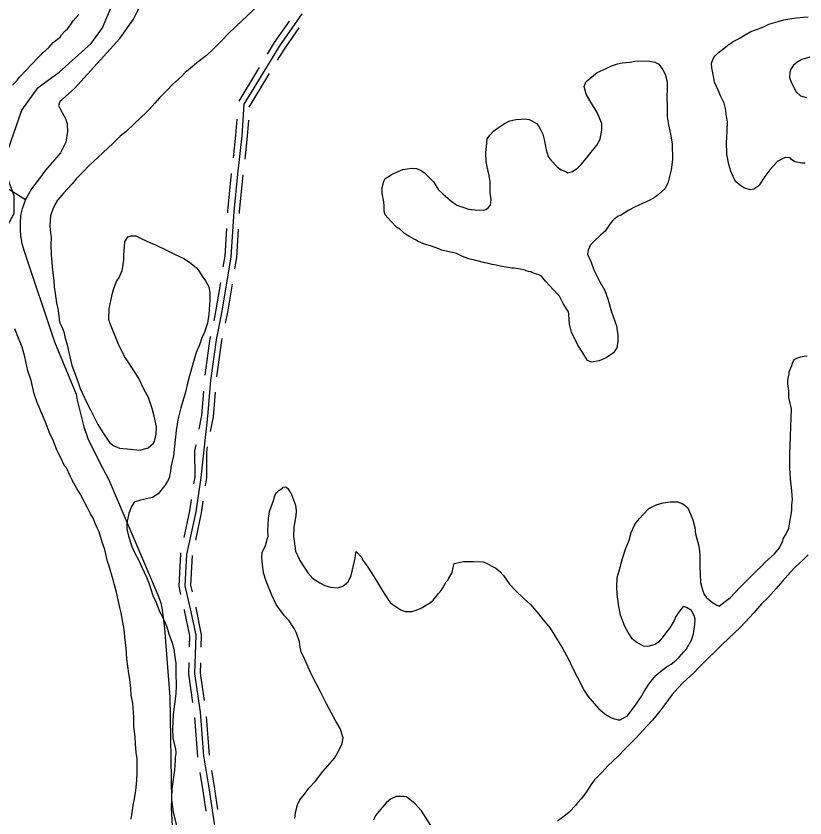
# Model space of a CAD drawing. Extents: x 3161514 to 3199414, y 831166 to 856601.
# Drawn here: x 3183589 to 3185603, y 844501 to 846548 of the extents above; entities that cross this region are included whole.
import ezdxf

# ---------------------------------------------------------------- set-up
doc = ezdxf.new("R2010")
doc.units = 0
for name, color, linetype in [('V-ROAD-CNTR', 7, 'Continuous'), ('V-SITE-VEGE', 7, 'Continuous'), ('V-TOPO-SHOR', 7, 'Continuous')]:
    doc.layers.add(name, color=color, linetype=linetype)

msp = doc.modelspace()

# ---------------------------------------------------------------- linework, layer by layer
at = {"layer": 'V-ROAD-CNTR'}
for points in [[(3184318.6, 846553.5), (3184261.9, 846471.9), (3184219.1, 846402.4), (3184171.1, 846322.7), (3184165.6, 846242.6), (3184154.3, 846144.4), (3184144.8, 846049.2), (3184137.7, 845933.3), (3184115, 845795.1), (3184099.8, 845722), (3184085.4, 845617.7), (3184078.3, 845526.8), (3184061.2, 845370.2), (3184047.8, 845282.4), (3184024.7, 845173.4), (3184020.5, 845093.9), (3184034, 845034.8), (3184047.9, 844967.6), (3184045.1, 844870.1), (3184059.4, 844771.8), (3184068, 844659.7), (3184081.9, 844573), (3184095.7, 844481.5)], [(3184231.4, 846450.9), (3184249.4, 846480.1), (3184287.3, 846534.7)], [(3184256.9, 846435.1), (3184274.5, 846463.7), (3184312, 846517.6)], [(3184158.6, 846331.1), (3184206.3, 846410.2), (3184210.4, 846416.8)], [(3184184.3, 846315.6), (3184231.9, 846394.6), (3184235.9, 846401.1)], [(3184144, 846185.7), (3184150.6, 846243.9), (3184153.4, 846284.6)], [(3184173.8, 846182.3), (3184180.5, 846241.2), (3184183.4, 846282.5)], [(3184129.6, 846045.7), (3184129.9, 846050.4), (3184139.4, 846145.8)], [(3184159.5, 846043.8), (3184159.8, 846048), (3184169.2, 846142.8)], [(3184118.3, 845907.8), (3184122.8, 845934.9), (3184127.1, 846005.7)], [(3184147.9, 845902.9), (3184152.7, 845931.6), (3184157.1, 846003.9)], [(3184094.6, 845770.5), (3184100.3, 845797.9), (3184111.8, 845868.3)], [(3184123.9, 845764.4), (3184129.8, 845792.4), (3184141.5, 845863.4)], [(3184072.2, 845631.3), (3184085, 845724.6), (3184086.4, 845731.3)], [(3184101.9, 845627.2), (3184114.6, 845719.5), (3184115.8, 845725.2)], [(3184056.5, 845493.2), (3184063.4, 845528.8), (3184068.3, 845590.6)], [(3184086, 845487.5), (3184093.2, 845524.7), (3184098.2, 845588.3)], [(3184043.5, 845353.8), (3184046.2, 845371.3), (3184045.9, 845438.2), (3184048.9, 845453.9)], [(3184073.2, 845349.3), (3184076.2, 845369.1), (3184075.9, 845435.3), (3184078.4, 845448.2)], [(3184018.6, 845217), (3184033.1, 845285.1), (3184037.5, 845314.2)], [(3184047.9, 845210.7), (3184062.6, 845279.7), (3184067.2, 845309.7)], [(3184010.1, 845072), (3184005.4, 845092.6), (3184009.7, 845175.4), (3184010.3, 845177.9)], [(3184039.3, 845078.7), (3184035.6, 845095.2), (3184039.6, 845171.5), (3184039.6, 845171.6)], [(3184032, 844938.3), (3184032.8, 844966.3), (3184019.4, 845031.6), (3184019, 845033)], [(3184062, 844937.4), (3184062.9, 844968.9), (3184048.7, 845038), (3184048.3, 845039.7)], [(3184040.7, 844796.4), (3184030.1, 844869.2), (3184030.9, 844898.3)], [(3184070.4, 844800.8), (3184060.2, 844871), (3184060.9, 844897.4)], [(3184053.2, 844656.8), (3184053, 844657.9), (3184045.4, 844757.8)], [(3184082.8, 844661.6), (3184082.9, 844661.5), (3184075.4, 844760.1)], [(3184104.6, 844523.2), (3184096.7, 844575.3), (3184089.2, 844622.1)], [(3184074.9, 844518.7), (3184067.1, 844570.7), (3184059.6, 844617.3)]]:
    msp.add_lwpolyline(points, dxfattribs=at)
at = {"layer": 'V-SITE-VEGE'}
for points in [[(3184208.4, 846575.5), (3184150.9, 846522.3), (3184129.7, 846501.7), (3184115.5, 846486.7), (3184092.2, 846463.3), (3184075.1, 846447.4), (3184051, 846428.9), (3184037.9, 846417.8), (3184020.9, 846403.9), (3184011.7, 846393.5), (3183988.5, 846373), (3183975.4, 846359), (3183955.1, 846339.3), (3183943.9, 846325.2), (3183929.7, 846310.2), (3183923.7, 846304.6), (3183905.5, 846286.8), (3183891.3, 846273.7), (3183870.1, 846253.2), (3183855.1, 846241.1), (3183836.8, 846222.4), (3183774.3, 846164.5), (3183761.2, 846151.4), (3183742.9, 846132.7)], [(3183580.1, 846371.4), (3183590.2, 846381.7), (3183598.4, 846392.1), (3183615.7, 846410.9), (3183628.8, 846424), (3183646.1, 846441.8), (3183657.2, 846453), (3183674.3, 846468.9), (3183684.5, 846480.1), (3183701.6, 846494.1), (3183705.7, 846499.7), (3183714.8, 846510.1), (3183720.9, 846515.7), (3183729.1, 846526.1), (3183735.3, 846535.5), (3183749.5, 846551.5)], [(3185603.5, 846172.1), (3185594.8, 846172.5), (3185577.4, 846176.1), (3185568.9, 846182.2), (3185565.2, 846186.3), (3185552.5, 846186.7), (3185531.7, 846176.9), (3185530.7, 846175), (3185513.4, 846155.2), (3185500.1, 846138.2), (3185485.6, 846116.4), (3185482.6, 846112.7), (3185472.6, 846106.2), (3185462.8, 846104.7), (3185446.5, 846109.2), (3185438, 846115.4), (3185426.6, 846124.6), (3185422.1, 846132.5), (3185414.1, 846152.3), (3185408.9, 846169), (3185403.1, 846195.5), (3185402.4, 846226.6), (3185403.8, 846236.3), (3185405.4, 846278), (3185403, 846291.7), (3185399.9, 846312.3), (3185396.6, 846326), (3185387.5, 846343.9), (3185382.2, 846356.7), (3185372.4, 846379.5), (3185369.1, 846394.2), (3185365, 846415.7), (3185364.5, 846427.4), (3185368.9, 846438.9), (3185373, 846445.6), (3185382.1, 846454.9), (3185392.1, 846462.3), (3185404.2, 846471.6), (3185407.2, 846474.4), (3185421.2, 846483.6), (3185433.1, 846489.9), (3185450, 846499.9), (3185464.9, 846508.1), (3185493.5, 846518.7), (3185510.4, 846526.8), (3185534.9, 846533.6), (3185548.7, 846537.9), (3185569.3, 846542), (3185581, 846543.4), (3185599.5, 846544.7), (3185611.3, 846546.2)], [(3185615, 846443), (3185595.3, 846436.9), (3185584.4, 846431.5), (3185573.4, 846422.2), (3185567.2, 846412.7), (3185564, 846405.1), (3185563.4, 846391.5), (3185567.8, 846379.6), (3185580.5, 846354.8), (3185591.7, 846344.7), (3185607.1, 846340.2)], [(3184564.3, 846151.3), (3184576.2, 846156.7), (3184598.6, 846159.7), (3184611.3, 846159.2), (3184621.8, 846154.9), (3184631.3, 846148.7), (3184645.3, 846134.5), (3184654.6, 846124.5), (3184667.5, 846104.5), (3184678.7, 846094.3), (3184698.5, 846077.1), (3184714.6, 846065.7), (3184734.7, 846058.1), (3184744.3, 846054.8), (3184760.8, 846053.2), (3184783.1, 846052.4), (3184788, 846054.1), (3184794, 846058.7), (3184800.1, 846065.3), (3184801.6, 846078.9), (3184799.4, 846096.5), (3184799.5, 846124.7), (3184797.2, 846141.3), (3184792.2, 846162.9), (3184788.9, 846176.6), (3184788.8, 846199.9), (3184790.4, 846215.4), (3184792.1, 846234.8), (3184798.3, 846244.3), (3184808.5, 846254.6), (3184818.5, 846262), (3184836.4, 846273.9), (3184849.3, 846280.2), (3184865, 846283.5), (3184878.7, 846284.9), (3184886.5, 846285.6), (3184899.1, 846284.1), (3184905.7, 846280.9), (3184918.1, 846273.7), (3184922.7, 846267.6), (3184929.1, 846256.7), (3184933.6, 846246.8), (3184936.9, 846233.1), (3184942.7, 846206.6), (3184947.9, 846189.9), (3184955.2, 846178.9), (3184970.2, 846162.7), (3184980.6, 846155.5), (3184994, 846150.1), (3184997.8, 846148.1), (3185009.6, 846151.5), (3185023.6, 846160.7), (3185031.7, 846169.1), (3185044.9, 846185.1), (3185054.1, 846196.4), (3185071.5, 846218.1), (3185079.9, 846233.3), (3185084.7, 846256.5), (3185084.4, 846274), (3185072.8, 846301.7), (3185067.3, 846310.6), (3185053.6, 846332.6), (3185044.5, 846348.5), (3185039.4, 846368.1), (3185044.8, 846380.5), (3185072.9, 846403.8), (3185093.7, 846413.6), (3185107.5, 846419.9), (3185124.3, 846426.1), (3185136.1, 846428.5), (3185156.6, 846430.6), (3185168.3, 846433.1), (3185178.1, 846433.7), (3185207.2, 846432.6), (3185219.8, 846430.1), (3185230.3, 846424.9), (3185240.4, 846410.9), (3185245.8, 846400), (3185250.9, 846380.3)], [(3185250.9, 846380.3), (3185251.2, 846364.7), (3185250.3, 846339.5), (3185251.5, 846320), (3185251.3, 846290.8), (3185254.4, 846270.3), (3185259.3, 846247.7), (3185264.1, 846221.3), (3185264.5, 846181.4), (3185261.6, 846155.3), (3185252.5, 846121.6), (3185245.1, 846107.3), (3185228, 846091.5), (3185219, 846085), (3185207, 846077.7), (3185169.4, 846060.7), (3185153.5, 846052.5), (3185134.6, 846040.6), (3185125.7, 846036.1), (3185115.7, 846029.7), (3185110.6, 846024.1), (3185104.5, 846016.5), (3185093.1, 845998.5), (3185081, 845988.3), (3185063.9, 845972.4), (3185055.8, 845964), (3185049.4, 845950.6), (3185048, 845940), (3185057, 845920.2), (3185064, 845900.5), (3185079.3, 845869.7), (3185092.1, 845847.8), (3185100, 845826.1), (3185109.4, 845792.7), (3185121.6, 845757.2), (3185125.6, 845733.7), (3185125, 845718.2), (3185122.4, 845700.8), (3185114.1, 845688.5), (3185095.1, 845675.6), (3185077.3, 845667.6), (3185057.7, 845664.4), (3185048.2, 845668.7), (3185036.3, 845688.6), (3185023.4, 845707.6), (3185007.2, 845741.3), (3185002.2, 845761.9), (3185000.2, 845786.3), (3184999.5, 845793.1), (3184986.7, 845813), (3184981.3, 845823), (3184976.8, 845832.9), (3184971.1, 845837.9), (3184940.4, 845871.2), (3184930.2, 845884.3), (3184923.5, 845887.4), (3184914.8, 845889.7), (3184911, 845891.8), (3184907.2, 845892.9), (3184903.4, 845895), (3184897.6, 845896.2), (3184890.8, 845897.5), (3184888, 845899.5), (3184880.3, 845900.8), (3184871.6, 845903.1), (3184860.9, 845904.5), (3184855.1, 845904.7), (3184840.6, 845907.2), (3184829, 845908.6), (3184814.6, 845912.1), (3184804.9, 845913.5), (3184791.4, 845916.9), (3184785.6, 845918.1), (3184762.5, 845923.9), (3184745.2, 845928.4), (3184732.7, 845932.8), (3184727, 845935), (3184713.7, 845942.3), (3184676.1, 845950.5), (3184668.4, 845953.8), (3184647.3, 845961.4), (3184631.9, 845965.9), (3184615.6, 845972.3), (3184609, 845976.5), (3184594.7, 845984.8), (3184583.3, 845991.1), (3184569.3, 846004.3), (3184560.7, 846009.5), (3184547.6, 846022.6), (3184538.3, 846032.7), (3184531.8, 846040.8), (3184529.2, 846049.6), (3184528.8, 846063.2), (3184528.2, 846074), (3184524.2, 846095.5), (3184523.8, 846110.1), (3184528.3, 846126.5), (3184531.5, 846133.1), (3184541.5, 846139.6), (3184547.4, 846143.2), (3184564.3, 846151.3)], [(3183742.9, 846132.7), (3183732.7, 846119.5), (3183720.5, 846107.3), (3183711.4, 846097), (3183701.2, 846084.7), (3183695.1, 846078.2), (3183688.9, 846067.7), (3183683.5, 846055.3), (3183677, 846038), (3183676, 846012.8), (3183676.6, 846002.1), (3183678.7, 845981.6), (3183678.1, 845965.1), (3183679, 845938.8), (3183679.6, 845929), (3183682.3, 845899.8), (3183686.2, 845873.4), (3183686.5, 845856.8), (3183688.8, 845840.2), (3183692.7, 845815.7), (3183696.8, 845796.1), (3183700.5, 845766.8), (3183705.9, 845754.9), (3183711.2, 845742.1), (3183713.6, 845729.4), (3183719.6, 845708.7), (3183723.7, 845689.1), (3183732.1, 845655.7), (3183740.1, 845634), (3183748.9, 845610.3), (3183753.2, 845597.5), (3183758.6, 845584.7), (3183770.3, 845560.9), (3183780.2, 845541.1), (3183798.2, 845505.4), (3183811.1, 845485.4), (3183827.6, 845459.5), (3183838.9, 845451.3), (3183853.3, 845444.9), (3183872.6, 845443.2), (3183906.5, 845439.9), (3183926.2, 845445.9), (3183940.3, 845458), (3183942.4, 845461.8), (3183947, 845481.1), (3183947.8, 845499.5), (3183942, 845527), (3183936.9, 845546.6), (3183927.3, 845574.2), (3183916.4, 845594.1), (3183902.1, 845624.8), (3183891.1, 845641.8), (3183877.3, 845662.7), (3183866.2, 845678.7), (3183850.1, 845712.4), (3183828.8, 845764.7), (3183826.2, 845773.6), (3183827.3, 845801.8), (3183835.6, 845840.3), (3183839, 845852.8), (3183845.5, 845870.1), (3183852.7, 845880.5), (3183860.2, 845898.7), (3183861.6, 845908.3), (3183864.2, 845925.7), (3183864.7, 845939.3), (3183866.4, 845958.7), (3183866.9, 845971.3), (3183874.3, 845984.7), (3183883.1, 845987.2), (3183894.8, 845986.8), (3183910, 845979.4), (3183931.1, 845969.8), (3183945.4, 845964.4), (3183973.1, 845950.7), (3183994.1, 845940.1), (3184018.9, 845928.5), (3184033.1, 845919.2), (3184049.1, 845905.9), (3184055.6, 845897.9), (3184065.7, 845881.9), (3184073.1, 845871.9), (3184081.3, 845857), (3184083.6, 845841.4), (3184083.8, 845822.9), (3184081.5, 845787), (3184077.6, 845763.8), (3184069.9, 845738.8), (3184063.6, 845727.4), (3184060.2, 845715.9), (3184055.9, 845704.4), (3184049.4, 845689.1), (3184041.6, 845663.1), (3184028.1, 845614.1), (3184022.2, 845588), (3184009.9, 845547.7), (3184001.9, 845517.8), (3183997.9, 845489.8), (3183993.5, 845450.1), (3183991.6, 845425.9), (3183984.6, 845397)], [(3183883.5, 844498.6), (3183886.1, 844515.1), (3183889, 844538.3), (3183891.2, 844545), (3183895.1, 844571.1), (3183896.7, 844587.6), (3183898.7, 844612.8), (3183898.3, 844629.3), (3183898.3, 844652.6), (3183896, 844668.3), (3183893.9, 844690.7), (3183893.6, 844707.3), (3183889.8, 844735.6), (3183889.8, 844759), (3183887.2, 844794.1), (3183883.2, 844814.6), (3183881.9, 844832.2), (3183879.9, 844855.6), (3183877.6, 844870.3), (3183872.2, 844907.4), (3183870.4, 844935.7), (3183868.2, 844955.2), (3183865.4, 844982.6), (3183862.2, 845001.2), (3183857.3, 845024.7), (3183854, 845038.4), (3183845.8, 845077.6), (3183839.8, 845099.3), (3183837.3, 845109.1), (3183826.1, 845146.5), (3183822.6, 845156.3), (3183816, 845186.7), (3183808.9, 845205.5), (3183801.2, 845232), (3183794, 845246.9), (3183786, 845266.6), (3183779.7, 845277.6), (3183770.6, 845294.5), (3183764.3, 845307.4), (3183753.4, 845328.2), (3183744.3, 845342.2), (3183733.4, 845362), (3183727.1, 845374.9), (3183718.1, 845394.7), (3183713.4, 845399.8), (3183702.7, 845422.5), (3183694.5, 845438.4), (3183684.8, 845463.1), (3183675.8, 845482.9), (3183664.3, 845511.5), (3183655.4, 845533.3), (3183642.9, 845562), (3183636, 845583.6), (3183627.6, 845618), (3183619.8, 845642.6), (3183611.5, 845677.9), (3183604.7, 845702.5), (3183595.8, 845726.2), (3183586.1, 845749.9)], [(3185571, 845312.9), (3185570.6, 845325.6), (3185569, 845336.3), (3185566.3, 845366.6), (3185564.5, 845393.9), (3185563.9, 845429.9), (3185568.4, 845545.4), (3185565.9, 845556.2), (3185561.8, 845574.8), (3185561.5, 845591.4), (3185559.2, 845608.9), (3185559.6, 845619.6), (3185562.2, 845635.1), (3185562.4, 845639.9), (3185569.8, 845656.2), (3185571, 845662), (3185575.3, 845671.5), (3185582.2, 845675.1), (3185592.1, 845678.6), (3185600.9, 845680.2), (3185608.7, 845680.9)], [(3183984.6, 845397), (3183983.2, 845385.4), (3183980.9, 845375.7), (3183980.6, 845369.9), (3183975.4, 845359.4), (3183969.2, 845349.9), (3183958.9, 845336.7), (3183951.8, 845328.3), (3183937.8, 845319.1), (3183907.4, 845312.5), (3183890.7, 845307.3), (3183883.4, 845294.9), (3183876.9, 845278.7), (3183872.1, 845254.5), (3183872.5, 845239), (3183876.6, 845220.3), (3183885.3, 845193.8), (3183892.4, 845176.9), (3183901.5, 845160.1), (3183910.5, 845141.2), (3183922.1, 845115.5), (3183929.2, 845098.7), (3183938.8, 845069.2), (3183946.8, 845051.3), (3183955.7, 845028.6), (3183962.9, 845014.7), (3183974.6, 844989), (3183979.7, 844971.3), (3183987.6, 844948.6), (3183991.8, 844931.9), (3183995.6, 844905.5), (3183997.3, 844897.7), (3183997.2, 844870.5), (3183997.9, 844838.4), (3183997.1, 844818), (3183990.2, 844765.7), (3183988.8, 844729.8), (3183989.8, 844705.5), (3183996.5, 844677), (3183997.1, 844668.2), (3183997, 844665.3), (3183995.7, 844656.6), (3183995.3, 844646.9), (3183993.4, 844623.7), (3183986.7, 844575.3), (3183984.9, 844528.7), (3183986.1, 844511.2), (3183987.9, 844481)], [(3184335.2, 844886.5), (3184322.6, 844913.2), (3184317.2, 844924.1), (3184314.8, 844936.9), (3184312.4, 844950.6), (3184305.5, 844973.2), (3184299.2, 844985.1), (3184286.3, 845004.1), (3184274.2, 845017.2), (3184252.9, 845046.2), (3184242.2, 845070), (3184228, 845105.6), (3184221.1, 845127.2), (3184217.3, 845155.6), (3184216.8, 845167.2), (3184217.3, 845178.9), (3184225.7, 845197), (3184227.9, 845202.8), (3184231.3, 845215.3), (3184232.5, 845220.1), (3184232.1, 845234.7), (3184233.3, 845265.8), (3184235.9, 845283.2), (3184246.7, 845311.9), (3184250.1, 845324.4), (3184254.3, 845331.1), (3184260.3, 845336.7), (3184269.3, 845343.1), (3184271.4, 845346), (3184278.2, 845346.7), (3184282.9, 845342.6), (3184292, 845326.7), (3184302.7, 845300), (3184304, 845285.4), (3184303.5, 845272.8), (3184298.5, 845243.8), (3184297.6, 845220.5), (3184302.9, 845182.4), (3184313.7, 845158.6), (3184333.8, 845126.7), (3184346.9, 845112.6), (3184364.9, 845101.2), (3184377.3, 845094.9), (3184392.7, 845090.4), (3184410.1, 845088.7), (3184423, 845093.1), (3184437, 845104.2), (3184444.4, 845120.5), (3184452.5, 845153.2), (3184454.9, 845164.8), (3184456.4, 845178.3), (3184457.5, 845181.2), (3184471.5, 845166.1), (3184473.2, 845160.2), (3184481.6, 845150.1), (3184488.9, 845139.2), (3184500.8, 845120.2), (3184509, 845106.3), (3184521.8, 845085.4), (3184531, 845071.4), (3184543.8, 845051.5), (3184554.2, 845043.3), (3184571.3, 845032.9), (3184582.8, 845028.5), (3184599.3, 845027.9), (3184610.2, 845031.4), (3184627, 845038.5), (3184633, 845043.1), (3184646.9, 845051.3), (3184653.9, 845056.9), (3184667.2, 845073.9), (3184674.4, 845082.3), (3184678.5, 845089), (3184686.9, 845104.2), (3184691.9, 845108.9), (3184693, 845111.8), (3184702.4, 845127.9), (3184704.8, 845140.5), (3184707.2, 845151.1), (3184723.8, 845154.3), (3184731.7, 845156), (3184741.4, 845155.6), (3184757, 845156), (3184781.2, 845155), (3184791.8, 845150.7), (3184804.1, 845144.4), (3184813.7, 845139.2), (3184824, 845130), (3184833.3, 845119.9), (3184849, 845097.9), (3184863.9, 845081.8), (3184886.4, 845060.5), (3184902.4, 845046.3), (3184922.9, 845022.1), (3184934.9, 845007.1), (3184952.6, 844986), (3184963.6, 844968), (3184984.6, 844933.2), (3184998.2, 844908.3), (3185009.9, 844884.6), (3185022.5, 844859.8)], [(3185022.5, 844859.8), (3185039.7, 844827), (3185048.9, 844812.1), (3185064.7, 844793.9), (3185075.9, 844780.9), (3185096.6, 844763.5), (3185110.9, 844756.2), (3185126.3, 844751.7), (3185131.1, 844751.5), (3185150, 844762.4), (3185172.5, 844791.7), (3185184.9, 844810.7), (3185192.3, 844824), (3185202.6, 844840.1), (3185209.8, 844849.6), (3185222.1, 844864.6), (3185234.1, 844874.9), (3185249.2, 844886.9), (3185261.1, 844894.2), (3185273.1, 844903.5), (3185282.2, 844911.9), (3185293.4, 844925.1), (3185300.5, 844932.6), (3185313.1, 844955.4), (3185318.6, 844971.7), (3185321.4, 844994.9), (3185322.9, 845008.5), (3185320.4, 845018.3), (3185313.1, 845031.2), (3185300.8, 845038.5), (3185292.1, 845040.8), (3185279.9, 845025.7), (3185273.6, 845015.3), (3185269.3, 845005.7), (3185257.9, 844986.7), (3185248.7, 844974.4), (3185237.4, 844960.3), (3185230.3, 844950.8), (3185220.3, 844944.4), (3185201.6, 844939.3), (3185190.9, 844939.7), (3185173.8, 844949.2), (3185162.5, 844957.4), (3185151.5, 844974.3), (3185143.3, 844990.2), (3185131.8, 845018.9), (3185127.8, 845041.4), (3185123.2, 845072.7), (3185122.9, 845091.1), (3185123.9, 845115.4), (3185128.4, 845131.8), (3185137.4, 845163.5), (3185145.2, 845187.5), (3185153.8, 845210.5), (3185159.4, 845229.7), (3185166.9, 845247), (3185172.1, 845255.5), (3185180.3, 845265.9), (3185190.5, 845277.1), (3185204.6, 845291.2), (3185211.6, 845294.8), (3185225.4, 845301.1), (3185241.1, 845305.3), (3185258.8, 845308.5), (3185277.2, 845307.8), (3185291.6, 845303.4), (3185298.2, 845298.2), (3185303.9, 845293.2), (3185306.6, 845287.2), (3185312.8, 845272.4), (3185316.3, 845262.5), (3185321.4, 845242.9), (3185323.6, 845226.3), (3185331.3, 845198.7), (3185333.7, 845184.1), (3185335, 845168.5), (3185335, 845144.2), (3185336.3, 845102.3), (3185341.4, 845083.6), (3185345.8, 845071.8), (3185351.3, 845063.8), (3185364.5, 845052.6), (3185377.8, 845044.3), (3185383.6, 845042.1), (3185403.6, 845056.9), (3185411.6, 845063.4), (3185425.8, 845077.4), (3185435.9, 845088.7), (3185476.4, 845129.9), (3185493.6, 845145.8), (3185501.7, 845154.2), (3185524.9, 845175.7), (3185538.1, 845190.7), (3185546.6, 845208.8), (3185547.7, 845213.7), (3185554, 845225.1), (3185561.5, 845241.3), (3185566.3, 845266.4), (3185569, 845285.8), (3185569.6, 845300.3), (3185571, 845312.9)], [(3185611.3, 845173.3), (3185598.2, 845160.2), (3185578, 845141.5), (3185565.8, 845128.4), (3185545.5, 845105.8), (3185529.2, 845087), (3185507.9, 845063.5), (3185491.7, 845047.6), (3185472.3, 845025.1), (3185438.8, 844988.4), (3185392.4, 844944.5), (3185371.2, 844924), (3185356, 844909), (3185332.8, 844886.6), (3185318.5, 844870.6), (3185292.4, 844847.3), (3185278.2, 844832.3), (3185263.9, 844816.3), (3185245.4, 844790.8), (3185232.1, 844773.8), (3185213.7, 844751.2), (3185200.5, 844736.2), (3185189.4, 844724.9), (3185172.1, 844706.1)], [(3184300.7, 844499.9), (3184302.3, 844515.4), (3184307.9, 844534.6), (3184313.3, 844548), (3184325.5, 844562.1), (3184336.8, 844577.2), (3184353, 844594.1), (3184372.4, 844619.6), (3184402, 844654.4), (3184412.4, 844671.5), (3184421.9, 844691.6), (3184424.4, 844706.1), (3184416.6, 844729.7), (3184405.7, 844748.6), (3184382.1, 844792.3), (3184366.8, 844823), (3184345, 844863.8), (3184335.2, 844886.5)], [(3185172.1, 844706.1), (3185159, 844693), (3185139.7, 844673.4), (3185127.6, 844661.2), (3185111.4, 844645.3), (3185100.3, 844635), (3185084.1, 844617.2), (3185074, 844606.9), (3185065.9, 844598.5), (3185056.6, 844586.2), (3185045.2, 844568.2), (3185031.9, 844550.2), (3185022.7, 844539.9), (3185017.6, 844533.3), (3185000.4, 844515.5), (3184984.3, 844502.5), (3184971.3, 844493.2)], [(3184648.1, 844482.5), (3184624.3, 844519.4), (3184608.4, 844537.5), (3184585.8, 844554.9), (3184578.1, 844556.2), (3184559.6, 844555.9), (3184544.7, 844549.7), (3184533.7, 844540.4), (3184523.5, 844528.2), (3184507.1, 844507.4), (3184501.8, 844496)]]:
    msp.add_lwpolyline(points, dxfattribs=at)
at = {"layer": 'V-TOPO-SHOR'}
for points in [[(3181970.8, 844528.4), (3182391.3, 844920.1), (3182508.6, 845035.2), (3182913.6, 845409.2), (3183095.1, 845561.9), (3183557.6, 845993.5), (3183584.2, 846044.4), (3183584.2, 846088.7), (3183555.4, 846168.3), (3183604.1, 846307.8), (3183646.2, 846365.3), (3183699.3, 846405.1), (3183781.2, 846478.2), (3183810, 846518), (3183883, 846692.9), (3183889.6, 846763.7), (3183922.8, 846867.7), (3183940.5, 846894.3), (3183951.6, 846900.9), (3183973.7, 846912), (3183993.3, 846906)], [(3183854.6, 846491), (3183888.8, 846539.8), (3183900.6, 846562.5), (3183911.9, 846588.5), (3183923.3, 846625.6), (3183949.2, 846790.3), (3183964.9, 846856.1), (3183978, 846885.7), (3183993.3, 846906), (3184005, 846910.7)], [(3183854.6, 846491), (3183738.4, 846362.8), (3183701.2, 846330), (3183697.9, 846320), (3183701.1, 846313.1), (3183707.9, 846300.2), (3183715.7, 846286.4), (3183720.2, 846272.8), (3183720.7, 846253.5), (3183716.7, 846226.3), (3183702.9, 846198.8), (3183682.7, 846175), (3183664.7, 846154.3), (3183648.2, 846132.8), (3183628.8, 846106.8), (3183613.6, 846079.9), (3183604.9, 846056.1), (3183601, 846038.9), (3183599.5, 846019), (3183599.8, 846003.3), (3183600.9, 845986.7), (3183604.5, 845967.5), (3183609.7, 845947.7), (3183687.1, 845716.5), (3183742.8, 845582.9), (3183745.3, 845567.2), (3183754.4, 845530.2), (3183762.7, 845499.6), (3183772.4, 845469.8), (3183800, 845414.6), (3183811.1, 845393.3), (3183826.5, 845364.1), (3183951.5, 845070.5), (3183959.1, 845050.1), (3183960.9, 845041.2), (3183962.9, 845026.7), (3183967.9, 844984.8), (3183981.9, 844809.7), (3183986, 844547.8), (3183990.4, 844516.9), (3183998.5, 844481.3)], [(3183063.4, 846430.2), (3183200.3, 846340.5), (3183289.6, 846286), (3183496.5, 846153.2), (3183613.6, 846079.9)]]:
    msp.add_lwpolyline(points, dxfattribs=at)

doc.saveas('drawing.dxf')
